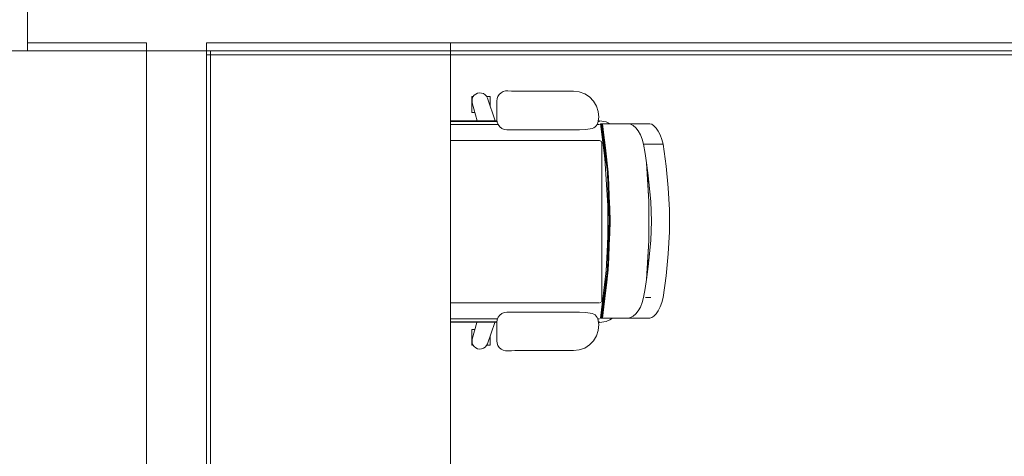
# Model space of a CAD drawing. Header units: millimetres. Extents: x 2 to 902, y -447 to 199.
# Tile 1037 of 1056: x 77.57 to 82.49, y 173.89 to 176.07. Entities that reach past the tile are written whole.
import ezdxf

# ---------------------------------------------------------------- set-up
doc = ezdxf.new("R2010")
doc.units = ezdxf.units.MM
doc.header["$MEASUREMENT"] = 0
for name, color, linetype, lineweight in [('IFC-Elemento de mobília-Contorno', 152, 'Continuous', 5), ('IFC-Laje-Contorno', 134, 'Continuous', 5), ('IFC-Parede padrão-Contorno', 44, 'Continuous', 5), ('IFC-Porta-Contorno', 142, 'Continuous', 5)]:
    doc.layers.add(name, color=color, linetype=linetype, lineweight=lineweight)

msp = doc.modelspace()

# ---------------------------------------------------------------- linework, layer by layer
at = {"layer": 'IFC-Elemento de mobília-Contorno', "color": 7, "lineweight": 5}
for p, q in [((79.8356, 175.6868), (79.8416, 175.6949)), ((79.8356, 175.6868), (79.8416, 175.6949)), ((79.8416, 175.6949), (79.8494, 175.7013)), ((79.8416, 175.6949), (79.8494, 175.7013)), ((79.8494, 175.7013), (79.8586, 175.7055)), ((79.8494, 175.7013), (79.8586, 175.7055)), ((79.8586, 175.7055), (79.8685, 175.7072)), ((79.8586, 175.7055), (79.8685, 175.7072)), ((79.8685, 175.7072), (79.8786, 175.7063)), ((79.8685, 175.7072), (79.8786, 175.7063)), ((79.8786, 175.7063), (79.8881, 175.703)), ((79.8786, 175.7063), (79.8881, 175.703)), ((79.8881, 175.703), (79.8964, 175.6973)), ((79.8881, 175.703), (79.8964, 175.6973)), ((79.8964, 175.6973), (79.9031, 175.6897)), ((79.8964, 175.6973), (79.9031, 175.6897)), ((79.9599, 175.6895), (79.9667, 175.6995)), ((79.9599, 175.6895), (79.9667, 175.6995)), ((79.9667, 175.6995), (79.9757, 175.7077)), ((79.9667, 175.6995), (79.9757, 175.7077)), ((79.9757, 175.7077), (79.9863, 175.7134)), ((79.9757, 175.7077), (79.9863, 175.7134)), ((79.9863, 175.7134), (79.998, 175.7165)), ((79.9863, 175.7134), (79.998, 175.7165)), ((79.998, 175.7165), (80.0101, 175.7167)), ((79.998, 175.7165), (80.0101, 175.7167)), ((80.0101, 175.7167), (80.0277, 175.7154)), ((80.0101, 175.7167), (80.0277, 175.7154)), ((80.0277, 175.7154), (80.0454, 175.7149)), ((80.0277, 175.7154), (80.0454, 175.7149)), ((80.0454, 175.7149), (80.3385, 175.7149)), ((80.0454, 175.7149), (80.3385, 175.7149)), ((80.3385, 175.7149), (80.367, 175.7117)), ((80.3385, 175.7149), (80.367, 175.7117)), ((80.367, 175.7117), (80.394, 175.702)), ((80.367, 175.7117), (80.394, 175.702)), ((80.394, 175.702), (80.4181, 175.6864)), ((80.394, 175.702), (80.4181, 175.6864)), ((79.8291, 175.6884), (79.8306, 175.6884)), ((79.8291, 175.6091), (79.8291, 175.6884)), ((79.8291, 175.6884), (79.8306, 175.6884)), ((79.8291, 175.6091), (79.8291, 175.6884)), ((79.8306, 175.6884), (79.8352, 175.6884)), ((79.8306, 175.6884), (79.8352, 175.6884)), ((79.8307, 175.6674), (79.8319, 175.6774)), ((79.8307, 175.6674), (79.8319, 175.6774)), ((79.8307, 175.6674), (79.8321, 175.6574)), ((79.8307, 175.6674), (79.8321, 175.6574)), ((79.8319, 175.6774), (79.8356, 175.6868)), ((79.8319, 175.6774), (79.8356, 175.6868)), ((79.8321, 175.6574), (79.8566, 175.5668)), ((79.8321, 175.6574), (79.8566, 175.5668)), ((79.8352, 175.6884), (79.8368, 175.6884)), ((79.8352, 175.6884), (79.8368, 175.6884)), ((79.9031, 175.6897), (79.9076, 175.6807)), ((79.9031, 175.6897), (79.9076, 175.6807)), ((79.9037, 175.6884), (79.9073, 175.6884)), ((79.9037, 175.6884), (79.9073, 175.6884)), ((79.9073, 175.6884), (79.9146, 175.6884)), ((79.9073, 175.6884), (79.9146, 175.6884)), ((79.9076, 175.6807), (79.9471, 175.5666)), ((79.9076, 175.6807), (79.9471, 175.5666)), ((79.9146, 175.6884), (79.9192, 175.6884)), ((79.9146, 175.6884), (79.9192, 175.6884)), ((79.9192, 175.6884), (79.9208, 175.6884)), ((79.9192, 175.6884), (79.9208, 175.6884)), ((79.9208, 175.6426), (79.9208, 175.6884)), ((79.9208, 175.6426), (79.9208, 175.6884)), ((79.9542, 175.6662), (79.9557, 175.6782)), ((79.9542, 175.6662), (79.9557, 175.6782)), ((79.9542, 175.5737), (79.9542, 175.6662)), ((79.9542, 175.5737), (79.9542, 175.6662)), ((79.9557, 175.6782), (79.9599, 175.6895)), ((79.9557, 175.6782), (79.9599, 175.6895)), ((80.4181, 175.6864), (80.438, 175.6658)), ((80.4181, 175.6864), (80.438, 175.6658)), ((80.438, 175.6658), (80.4527, 175.6412)), ((80.438, 175.6658), (80.4527, 175.6412)), ((79.8291, 175.6091), (79.8306, 175.6091)), ((79.8291, 175.6091), (79.8306, 175.6091)), ((79.8306, 175.6091), (79.8352, 175.6091)), ((79.8306, 175.6091), (79.8352, 175.6091)), ((79.8352, 175.6091), (79.8425, 175.6091)), ((79.8352, 175.6091), (79.8425, 175.6091)), ((79.8425, 175.6091), (79.8451, 175.6091)), ((79.8425, 175.6091), (79.8451, 175.6091)), ((80.4527, 175.6412), (80.4614, 175.6139)), ((80.4527, 175.6412), (80.4614, 175.6139)), ((80.4614, 175.6139), (80.4637, 175.5854)), ((80.4614, 175.6139), (80.4637, 175.5854)), ((79.7238, 175.5673), (79.9552, 175.5665)), ((79.7238, 175.5673), (79.9552, 175.5665)), ((79.7238, 175.5638), (79.9555, 175.5638)), ((79.7238, 175.5483), (79.9201, 175.5483)), ((79.8489, 175.5483), (79.961, 175.5483)), ((79.9201, 175.5483), (79.961, 175.5483)), ((79.9542, 175.5737), (79.956, 175.5605)), ((79.9542, 175.5737), (79.956, 175.5605)), ((79.956, 175.5605), (79.961, 175.5483)), ((79.956, 175.5605), (79.961, 175.5483)), ((79.961, 175.5483), (79.9691, 175.5377)), ((79.961, 175.5483), (79.9691, 175.5377)), ((80.4518, 175.5424), (80.4564, 175.5493)), ((80.4518, 175.5424), (80.4564, 175.5493)), ((80.4557, 175.5483), (80.4682, 175.5483)), ((80.4564, 175.5493), (80.4594, 175.557)), ((80.4564, 175.5493), (80.4594, 175.557)), ((80.4594, 175.557), (80.4637, 175.5854)), ((80.4594, 175.557), (80.4637, 175.5854)), ((80.4605, 175.5638), (80.4682, 175.5638)), ((80.461, 175.5674), (80.4682, 175.5674)), ((80.461, 175.5674), (80.4682, 175.5674)), ((80.4682, 175.5674), (80.5009, 175.5622)), ((80.4682, 175.5674), (80.5009, 175.5622)), ((80.472, 175.5526), (80.4734, 175.5526)), ((80.472, 175.5526), (80.4951, 175.3787)), ((80.472, 175.5526), (80.4951, 175.3787)), ((80.472, 175.5526), (80.4734, 175.5526)), ((80.4734, 175.5526), (80.4781, 175.5526)), ((80.4734, 175.5526), (80.4781, 175.5526)), ((80.4781, 175.5526), (80.4815, 175.5526)), ((80.4781, 175.5526), (80.4834, 175.5086)), ((80.4781, 175.5526), (80.4815, 175.5526)), ((80.4781, 175.5526), (80.4887, 175.4647)), ((80.4781, 175.5526), (80.4928, 175.4299)), ((80.4815, 175.5526), (80.4819, 175.5526)), ((80.4815, 175.5526), (80.4819, 175.5526)), ((80.4819, 175.5526), (80.4825, 175.5526)), ((80.4819, 175.5526), (80.4878, 175.5086)), ((80.4819, 175.5526), (80.4878, 175.5086)), ((80.4819, 175.5526), (80.4825, 175.5526)), ((80.4825, 175.5526), (80.4836, 175.5526)), ((80.4825, 175.5526), (80.5114, 175.3108)), ((80.4825, 175.5526), (80.4878, 175.5086)), ((80.4825, 175.5526), (80.4836, 175.5526)), ((80.4836, 175.5526), (80.4905, 175.5526)), ((80.4836, 175.5526), (80.4905, 175.5526)), ((80.4905, 175.5526), (80.5032, 175.5526)), ((80.4905, 175.5526), (80.5032, 175.5526)), ((80.5009, 175.5622), (80.5216, 175.5526)), ((80.5009, 175.5622), (80.5216, 175.5526)), ((80.5032, 175.5526), (80.5217, 175.5526)), ((80.5032, 175.5526), (80.5217, 175.5526)), ((80.5089, 175.5557), (80.5135, 175.5526)), ((80.5089, 175.5557), (80.5135, 175.5526)), ((80.5216, 175.5526), (80.5459, 175.5526)), ((80.5216, 175.5526), (80.5459, 175.5526)), ((80.5459, 175.5526), (80.5756, 175.5526)), ((80.5459, 175.5526), (80.5756, 175.5526)), ((80.5756, 175.5526), (80.6107, 175.5526)), ((80.5756, 175.5526), (80.6107, 175.5526)), ((80.6107, 175.5526), (80.6229, 175.5502)), ((80.6107, 175.5526), (80.7187, 175.5526)), ((80.6107, 175.5526), (80.6229, 175.5502)), ((80.6107, 175.5526), (80.7187, 175.5526)), ((80.6229, 175.5502), (80.6357, 175.5432)), ((80.6229, 175.5502), (80.6357, 175.5432)), ((80.7187, 175.5526), (80.729, 175.5501)), ((80.7187, 175.5526), (80.729, 175.5501)), ((80.729, 175.5501), (80.74, 175.543)), ((80.729, 175.5501), (80.74, 175.543)), ((79.9691, 175.5377), (79.9796, 175.5297)), ((79.9691, 175.5377), (79.9796, 175.5297)), ((79.9796, 175.5297), (79.9919, 175.5246)), ((79.9796, 175.5297), (79.9919, 175.5246)), ((79.9919, 175.5246), (80.005, 175.5229)), ((79.9919, 175.5246), (80.005, 175.5229)), ((80.005, 175.5229), (80.3672, 175.5229)), ((80.005, 175.5229), (80.3672, 175.5229)), ((80.3672, 175.5229), (80.3992, 175.5246)), ((80.3672, 175.5229), (80.3992, 175.5246)), ((80.3992, 175.5246), (80.4308, 175.5297)), ((80.3992, 175.5246), (80.4308, 175.5297)), ((80.4308, 175.5297), (80.4387, 175.5324)), ((80.4308, 175.5297), (80.4387, 175.5324)), ((80.4387, 175.5324), (80.4458, 175.5367)), ((80.4387, 175.5324), (80.4458, 175.5367)), ((80.4458, 175.5367), (80.4518, 175.5424)), ((80.4458, 175.5367), (80.4518, 175.5424)), ((80.4834, 175.5086), (80.4887, 175.4647)), ((80.4834, 175.5086), (80.4928, 175.4299)), ((80.4834, 175.5086), (80.4887, 175.4647)), ((80.4878, 175.5086), (80.4924, 175.4702)), ((80.4878, 175.5086), (80.4924, 175.4702)), ((80.6357, 175.5432), (80.6486, 175.5319)), ((80.6357, 175.5432), (80.6486, 175.5319)), ((80.6486, 175.5319), (80.661, 175.5166)), ((80.6486, 175.5319), (80.661, 175.5166)), ((80.661, 175.5166), (80.6723, 175.4975)), ((80.661, 175.5166), (80.6723, 175.4975)), ((80.6723, 175.4975), (80.6816, 175.4751)), ((80.6723, 175.4975), (80.6816, 175.4751)), ((80.74, 175.543), (80.751, 175.5315)), ((80.74, 175.543), (80.751, 175.5315)), ((80.751, 175.5315), (80.7617, 175.516)), ((80.751, 175.5315), (80.7617, 175.516)), ((80.7617, 175.516), (80.7714, 175.4969)), ((80.7617, 175.516), (80.7714, 175.4969)), ((80.7714, 175.4969), (80.7795, 175.4746)), ((80.7714, 175.4969), (80.7795, 175.4746)), ((79.7238, 175.469), (80.4682, 175.469)), ((80.4682, 175.469), (80.4739, 175.4666)), ((80.4682, 175.469), (80.4716, 175.4676)), ((80.4716, 175.4676), (80.4739, 175.4666)), ((80.4763, 175.4656), (80.4782, 175.4609)), ((80.4763, 175.4656), (80.4796, 175.4575)), ((80.4782, 175.4609), (80.4796, 175.4575)), ((80.4796, 174.6701), (80.4796, 175.4575)), ((80.4887, 175.4647), (80.4928, 175.4299)), ((80.4887, 175.4647), (80.4928, 175.4299)), ((80.4924, 175.4702), (80.497, 175.4317)), ((80.4924, 175.4702), (80.497, 175.4317)), ((80.6816, 175.4751), (80.6881, 175.45)), ((80.6816, 175.4751), (80.6881, 175.45)), ((80.6881, 175.45), (80.696, 175.4041)), ((80.6881, 175.45), (80.7234, 175.45)), ((80.6881, 175.45), (80.696, 175.4041)), ((80.6881, 175.45), (80.7852, 175.45)), ((80.7795, 175.4746), (80.7852, 175.45)), ((80.7795, 175.4746), (80.7852, 175.45)), ((80.7852, 175.45), (80.8009, 175.3416)), ((80.7852, 175.45), (80.8009, 175.3416)), ((80.4928, 175.4299), (80.5071, 175.3108)), ((80.4928, 175.4299), (80.4933, 175.4262)), ((80.4928, 175.4299), (80.5025, 175.3492)), ((80.4928, 175.4299), (80.4979, 175.3877)), ((80.4933, 175.4262), (80.5025, 175.3492)), ((80.4933, 175.4262), (80.4979, 175.3877)), ((80.4933, 175.4262), (80.4979, 175.3877)), ((80.497, 175.4317), (80.5042, 175.3712)), ((80.497, 175.4317), (80.5114, 175.3108)), ((80.696, 175.4041), (80.7029, 175.358)), ((80.696, 175.4041), (80.7029, 175.358)), ((80.4932, 175.3932), (80.4962, 175.3617)), ((80.4932, 175.3932), (80.4962, 175.3617)), ((80.4951, 175.3787), (80.5102, 175.1451)), ((80.4951, 175.3787), (80.5102, 175.1451)), ((80.4979, 175.3877), (80.5025, 175.3492)), ((80.4979, 175.3877), (80.5025, 175.3492)), ((80.5025, 175.3492), (80.5071, 175.3108)), ((80.5042, 175.3712), (80.5114, 175.3108)), ((80.7029, 175.358), (80.7109, 175.294)), ((80.7029, 175.358), (80.7074, 175.2819)), ((80.7029, 175.358), (80.7151, 175.2614)), ((80.7029, 175.358), (80.7109, 175.294)), ((80.7029, 175.358), (80.7144, 175.164)), ((80.5071, 175.3108), (80.5119, 175.1891)), ((80.5071, 175.3108), (80.5144, 175.1282)), ((80.5071, 175.3108), (80.5168, 175.0674)), ((80.5114, 175.3108), (80.5139, 175.2499)), ((80.5114, 175.3108), (80.5211, 175.0674)), ((80.8009, 175.3416), (80.8115, 175.2323)), ((80.8009, 175.3416), (80.8115, 175.2323)), ((80.7074, 175.2819), (80.7109, 175.2229)), ((80.7074, 175.2819), (80.7144, 175.164)), ((80.7074, 175.2819), (80.7109, 175.2229)), ((80.7109, 175.294), (80.7151, 175.2614)), ((80.7109, 175.294), (80.7151, 175.2614)), ((80.7151, 175.2614), (80.7194, 175.2128)), ((80.5139, 175.2499), (80.5163, 175.1891)), ((80.7109, 175.2229), (80.7144, 175.164)), ((80.7109, 175.2229), (80.7144, 175.164)), ((80.7194, 175.2128), (80.7237, 175.1643)), ((80.8115, 175.2323), (80.8169, 175.1224)), ((80.8115, 175.2323), (80.8169, 175.1224)), ((80.5119, 175.1891), (80.5144, 175.1282)), ((80.5119, 175.1891), (80.5144, 175.1282)), ((80.5163, 175.1891), (80.5187, 175.1282)), ((80.5163, 175.1891), (80.5211, 175.0674)), ((80.5163, 175.1891), (80.5187, 175.1282)), ((80.7144, 174.9696), (80.7144, 175.164)), ((80.7144, 175.0668), (80.7144, 175.164)), ((80.7237, 175.1643), (80.727, 175.0668)), ((80.7237, 175.1643), (80.727, 175.0668)), ((80.5099, 174.9816), (80.5102, 175.1451)), ((80.5099, 174.9816), (80.5102, 175.1451)), ((80.5144, 175.1282), (80.5168, 175.0674)), ((80.5187, 175.1282), (80.5211, 175.0674)), ((80.5187, 175.1282), (80.5211, 175.0674)), ((80.8169, 175.1224), (80.8169, 175.0124)), ((80.8169, 175.1224), (80.8169, 175.0124)), ((80.5071, 174.824), (80.5168, 175.0674)), ((80.5114, 174.824), (80.5211, 175.0674)), ((80.5119, 174.9457), (80.5168, 175.0674)), ((80.5144, 175.0065), (80.5168, 175.0674)), ((80.5187, 175.0065), (80.5211, 175.0674)), ((80.5187, 175.0065), (80.5211, 175.0674)), ((80.7144, 174.9696), (80.7144, 175.0668)), ((80.7237, 174.9693), (80.727, 175.0668)), ((80.7237, 174.9693), (80.727, 175.0668)), ((80.5119, 174.9457), (80.5144, 175.0065)), ((80.5163, 174.9457), (80.5187, 175.0065)), ((80.5163, 174.9457), (80.5187, 175.0065)), ((80.8115, 174.9026), (80.8169, 175.0124)), ((80.8115, 174.9026), (80.8169, 175.0124)), ((80.5009, 174.8185), (80.5099, 174.9816)), ((80.5009, 174.8185), (80.5099, 174.9816)), ((80.5085, 174.9568), (80.5099, 174.9875)), ((80.5085, 174.9568), (80.5099, 174.9875)), ((80.7028, 174.7756), (80.7144, 174.9696)), ((80.7073, 174.8516), (80.7144, 174.9696)), ((80.7073, 174.8516), (80.7144, 174.9696)), ((80.7108, 174.9106), (80.7144, 174.9696)), ((80.7108, 174.9106), (80.7144, 174.9696)), ((80.715, 174.8722), (80.7237, 174.9693)), ((80.7193, 174.9207), (80.7237, 174.9693)), ((80.7193, 174.9207), (80.7237, 174.9693)), ((80.5095, 174.8849), (80.5119, 174.9457)), ((80.5139, 174.8849), (80.5163, 174.9457)), ((80.5139, 174.8849), (80.5163, 174.9457)), ((80.7028, 174.7756), (80.7108, 174.9106)), ((80.7073, 174.8516), (80.7108, 174.9106)), ((80.715, 174.8722), (80.7193, 174.9207)), ((80.715, 174.8722), (80.7193, 174.9207)), ((80.5071, 174.824), (80.5095, 174.8849)), ((80.5114, 174.824), (80.5139, 174.8849)), ((80.5114, 174.824), (80.5139, 174.8849)), ((80.7109, 174.8395), (80.715, 174.8722)), ((80.7109, 174.8395), (80.715, 174.8722)), ((80.8009, 174.7932), (80.8115, 174.9026)), ((80.8009, 174.7932), (80.8115, 174.9026)), ((80.472, 174.5822), (80.5009, 174.8185)), ((80.472, 174.5822), (80.5009, 174.8185)), ((80.4781, 174.5822), (80.5071, 174.824)), ((80.4825, 174.5822), (80.5114, 174.824)), ((80.4834, 174.6261), (80.5071, 174.824)), ((80.488, 174.6646), (80.5071, 174.824)), ((80.4926, 174.7031), (80.5071, 174.824)), ((80.4991, 174.8037), (80.5022, 174.842)), ((80.4991, 174.8037), (80.5022, 174.842)), ((80.4999, 174.7636), (80.5071, 174.824)), ((80.5022, 174.7471), (80.5114, 174.824)), ((80.5068, 174.7855), (80.5118, 174.8328)), ((80.5068, 174.7855), (80.5118, 174.8328)), ((80.5068, 174.7855), (80.5114, 174.824)), ((80.7028, 174.7756), (80.7073, 174.8516)), ((80.7028, 174.7756), (80.7109, 174.8395)), ((80.7028, 174.7756), (80.7109, 174.8395)), ((80.4825, 174.5822), (80.5068, 174.7855)), ((80.4926, 174.7031), (80.4999, 174.7636)), ((80.4926, 174.7031), (80.4999, 174.7636)), ((80.5022, 174.7471), (80.5068, 174.7855)), ((80.6959, 174.7301), (80.7028, 174.7756)), ((80.6959, 174.7301), (80.7028, 174.7756)), ((80.7852, 174.6848), (80.8009, 174.7932)), ((80.7852, 174.6848), (80.8009, 174.7932)), ((80.4878, 174.6261), (80.5022, 174.7471)), ((80.4976, 174.7086), (80.5022, 174.7471)), ((80.4976, 174.7086), (80.5008, 174.7353)), ((80.6881, 174.6848), (80.6959, 174.7301)), ((80.6881, 174.6848), (80.6959, 174.7301)), ((80.4716, 174.6601), (80.4763, 174.662)), ((80.4773, 174.6643), (80.4796, 174.6701)), ((80.4773, 174.6643), (80.4782, 174.6667)), ((80.4782, 174.6667), (80.4796, 174.6701)), ((80.4825, 174.5822), (80.4976, 174.7086)), ((80.4825, 174.5822), (80.493, 174.6701)), ((80.4834, 174.6261), (80.488, 174.6646)), ((80.4834, 174.6261), (80.488, 174.6646)), ((80.4878, 174.6261), (80.4976, 174.7086)), ((80.4878, 174.6261), (80.493, 174.6701)), ((80.488, 174.6646), (80.4926, 174.7031)), ((80.493, 174.6701), (80.4976, 174.7086)), ((80.493, 174.6701), (80.4976, 174.7086)), ((80.6816, 174.6597), (80.6881, 174.6848)), ((80.6816, 174.6597), (80.6881, 174.6848)), ((80.697, 174.6848), (80.7235, 174.6848)), ((80.7795, 174.6602), (80.7852, 174.6848)), ((80.7795, 174.6602), (80.7852, 174.6848)), ((79.7238, 174.6586), (80.4682, 174.6586)), ((79.9919, 174.6102), (80.005, 174.6119)), ((79.9919, 174.6102), (80.005, 174.6119)), ((80.005, 174.6119), (80.3672, 174.6119)), ((80.005, 174.6119), (80.3672, 174.6119)), ((80.3672, 174.6119), (80.3992, 174.6102)), ((80.3672, 174.6119), (80.3992, 174.6102)), ((80.4781, 174.5822), (80.4834, 174.6261)), ((80.4781, 174.5822), (80.4834, 174.6261)), ((80.482, 174.5822), (80.4878, 174.6261)), ((80.482, 174.5822), (80.4878, 174.6261)), ((80.4825, 174.5822), (80.4878, 174.6263)), ((80.4825, 174.5822), (80.4878, 174.6261)), ((80.6486, 174.6029), (80.661, 174.6182)), ((80.6486, 174.6029), (80.661, 174.6182)), ((80.661, 174.6182), (80.6723, 174.6373)), ((80.661, 174.6182), (80.6723, 174.6373)), ((80.6723, 174.6373), (80.6816, 174.6597)), ((80.6723, 174.6373), (80.6816, 174.6597)), ((80.751, 174.6032), (80.7617, 174.6187)), ((80.751, 174.6032), (80.7617, 174.6187)), ((80.7617, 174.6187), (80.7714, 174.6379)), ((80.7617, 174.6187), (80.7714, 174.6379)), ((80.7714, 174.6379), (80.7795, 174.6602)), ((80.7714, 174.6379), (80.7795, 174.6602)), ((79.7238, 174.5793), (79.9548, 174.5793)), ((79.7238, 174.5638), (79.9546, 174.5638)), ((79.8489, 174.5793), (79.9581, 174.5793)), ((79.9542, 174.5611), (79.956, 174.5743)), ((79.9542, 174.5611), (79.956, 174.5743)), ((79.9548, 174.5793), (79.9581, 174.5793)), ((79.9548, 174.5793), (79.9581, 174.5793)), ((79.956, 174.5743), (79.961, 174.5865)), ((79.956, 174.5743), (79.961, 174.5865)), ((79.961, 174.5865), (79.9691, 174.597)), ((79.961, 174.5865), (79.9691, 174.597)), ((79.9691, 174.597), (79.9796, 174.6051)), ((79.9691, 174.597), (79.9796, 174.6051)), ((79.9796, 174.6051), (79.9919, 174.6102)), ((79.9796, 174.6051), (79.9919, 174.6102)), ((80.3992, 174.6102), (80.4308, 174.6051)), ((80.3992, 174.6102), (80.4308, 174.6051)), ((80.4308, 174.6051), (80.4387, 174.6024)), ((80.4308, 174.6051), (80.4387, 174.6024)), ((80.4387, 174.6024), (80.4458, 174.5981)), ((80.4387, 174.6024), (80.4458, 174.5981)), ((80.4458, 174.5981), (80.4518, 174.5924)), ((80.4458, 174.5981), (80.4518, 174.5924)), ((80.4518, 174.5924), (80.4564, 174.5855)), ((80.4518, 174.5924), (80.4564, 174.5855)), ((80.4564, 174.5855), (80.4594, 174.5778)), ((80.4564, 174.5855), (80.4594, 174.5778)), ((80.4588, 174.5793), (80.4682, 174.5793)), ((80.4594, 174.5778), (80.4637, 174.5494)), ((80.4594, 174.5778), (80.4637, 174.5494)), ((80.4615, 174.5638), (80.4682, 174.5638)), ((80.4682, 174.5602), (80.5009, 174.5654)), ((80.4682, 174.5602), (80.5009, 174.5654)), ((80.472, 174.5822), (80.4734, 174.5822)), ((80.472, 174.5822), (80.4734, 174.5822)), ((80.4734, 174.5822), (80.4781, 174.5822)), ((80.4734, 174.5822), (80.4781, 174.5822)), ((80.4781, 174.5822), (80.4815, 174.5822)), ((80.4781, 174.5822), (80.4815, 174.5822)), ((80.4815, 174.5822), (80.482, 174.5822)), ((80.4815, 174.5822), (80.482, 174.5822)), ((80.482, 174.5822), (80.4825, 174.5822)), ((80.482, 174.5822), (80.4825, 174.5822)), ((80.4825, 174.5822), (80.4836, 174.5822)), ((80.4825, 174.5822), (80.4836, 174.5822)), ((80.4836, 174.5822), (80.4905, 174.5822)), ((80.4836, 174.5822), (80.4905, 174.5822)), ((80.4905, 174.5822), (80.5032, 174.5822)), ((80.4905, 174.5822), (80.5032, 174.5822)), ((80.5009, 174.5654), (80.52, 174.5732)), ((80.5009, 174.5654), (80.52, 174.5732)), ((80.5032, 174.5822), (80.5217, 174.5822)), ((80.5032, 174.5822), (80.5217, 174.5822)), ((80.52, 174.5732), (80.5328, 174.5822)), ((80.52, 174.5732), (80.5328, 174.5822)), ((80.5217, 174.5822), (80.5459, 174.5822)), ((80.5217, 174.5822), (80.5459, 174.5822)), ((80.5459, 174.5822), (80.5756, 174.5822)), ((80.5459, 174.5822), (80.5756, 174.5822)), ((80.5756, 174.5822), (80.6107, 174.5822)), ((80.5756, 174.5822), (80.6107, 174.5822)), ((80.6107, 174.5822), (80.6229, 174.5846)), ((80.6107, 174.5822), (80.6229, 174.5846)), ((80.6107, 174.5822), (80.7187, 174.5822)), ((80.6107, 174.5822), (80.7187, 174.5822)), ((80.6229, 174.5846), (80.6357, 174.5916)), ((80.6229, 174.5846), (80.6357, 174.5916)), ((80.6357, 174.5916), (80.6486, 174.6029)), ((80.6357, 174.5916), (80.6486, 174.6029)), ((80.7187, 174.5822), (80.729, 174.5846)), ((80.7187, 174.5822), (80.729, 174.5846)), ((80.729, 174.5846), (80.7399, 174.5918)), ((80.729, 174.5846), (80.7399, 174.5918)), ((80.7399, 174.5918), (80.751, 174.6032)), ((80.7399, 174.5918), (80.751, 174.6032)), ((79.7238, 174.5603), (79.9542, 174.5611)), ((79.7238, 174.5603), (79.9542, 174.5611)), ((79.8291, 174.4464), (79.8291, 174.5257)), ((79.8291, 174.5257), (79.8306, 174.5257)), ((79.8291, 174.4464), (79.8291, 174.5257)), ((79.8291, 174.5257), (79.8306, 174.5257)), ((79.8306, 174.5257), (79.8352, 174.5257)), ((79.8306, 174.5257), (79.8352, 174.5257)), ((79.8321, 174.4774), (79.8546, 174.5608)), ((79.8321, 174.4774), (79.8546, 174.5608)), ((79.8352, 174.5257), (79.8425, 174.5257)), ((79.8352, 174.5257), (79.8425, 174.5257)), ((79.8425, 174.5257), (79.8451, 174.5257)), ((79.8425, 174.5257), (79.8451, 174.5257)), ((79.9076, 174.4541), (79.9447, 174.561)), ((79.9076, 174.4541), (79.9447, 174.561)), ((79.9542, 174.4686), (79.9542, 174.5611)), ((79.9542, 174.4686), (79.9542, 174.5611)), ((80.4527, 174.4935), (80.4614, 174.5209)), ((80.4527, 174.4935), (80.4614, 174.5209)), ((80.4614, 174.5209), (80.4637, 174.5494)), ((80.4614, 174.5209), (80.4637, 174.5494)), ((80.4621, 174.5602), (80.4682, 174.5602)), ((80.4621, 174.5602), (80.4682, 174.5602)), ((79.8307, 174.4674), (79.8321, 174.4774)), ((79.8307, 174.4674), (79.8321, 174.4774)), ((79.8307, 174.4674), (79.8319, 174.4574)), ((79.8307, 174.4674), (79.8319, 174.4574)), ((79.9208, 174.4464), (79.9208, 174.4922)), ((79.9208, 174.4464), (79.9208, 174.4922)), ((79.9542, 174.4686), (79.9557, 174.4566)), ((79.9542, 174.4686), (79.9557, 174.4566)), ((80.4181, 174.4483), (80.438, 174.4689)), ((80.4181, 174.4483), (80.438, 174.4689)), ((80.438, 174.4689), (80.4527, 174.4935)), ((80.438, 174.4689), (80.4527, 174.4935)), ((79.8291, 174.4464), (79.8306, 174.4464)), ((79.8291, 174.4464), (79.8306, 174.4464)), ((79.8306, 174.4464), (79.8352, 174.4464)), ((79.8306, 174.4464), (79.8352, 174.4464)), ((79.8319, 174.4574), (79.8356, 174.448)), ((79.8319, 174.4574), (79.8356, 174.448)), ((79.8352, 174.4464), (79.8368, 174.4464)), ((79.8352, 174.4464), (79.8368, 174.4464)), ((79.8356, 174.448), (79.8416, 174.4399)), ((79.8356, 174.448), (79.8416, 174.4399)), ((79.8416, 174.4399), (79.8494, 174.4335)), ((79.8416, 174.4399), (79.8494, 174.4335)), ((79.8494, 174.4335), (79.8586, 174.4293)), ((79.8494, 174.4335), (79.8586, 174.4293)), ((79.8586, 174.4293), (79.8685, 174.4276)), ((79.8586, 174.4293), (79.8685, 174.4276)), ((79.8685, 174.4276), (79.8786, 174.4285)), ((79.8685, 174.4276), (79.8786, 174.4285)), ((79.8786, 174.4285), (79.8881, 174.4318)), ((79.8786, 174.4285), (79.8881, 174.4318)), ((79.8881, 174.4318), (79.8964, 174.4375)), ((79.8881, 174.4318), (79.8964, 174.4375)), ((79.8964, 174.4375), (79.9031, 174.4451)), ((79.8964, 174.4375), (79.9031, 174.4451)), ((79.9031, 174.4451), (79.9076, 174.4541)), ((79.9031, 174.4451), (79.9076, 174.4541)), ((79.9037, 174.4464), (79.9073, 174.4464)), ((79.9037, 174.4464), (79.9073, 174.4464)), ((79.9073, 174.4464), (79.9146, 174.4464)), ((79.9073, 174.4464), (79.9146, 174.4464)), ((79.9146, 174.4464), (79.9192, 174.4464)), ((79.9146, 174.4464), (79.9192, 174.4464)), ((79.9192, 174.4464), (79.9208, 174.4464)), ((79.9192, 174.4464), (79.9208, 174.4464)), ((79.9557, 174.4566), (79.9599, 174.4453)), ((79.9557, 174.4566), (79.9599, 174.4453)), ((79.9599, 174.4453), (79.9667, 174.4352)), ((79.9599, 174.4453), (79.9667, 174.4352)), ((79.9667, 174.4352), (79.9757, 174.4271)), ((79.9667, 174.4352), (79.9757, 174.4271)), ((79.9757, 174.4271), (79.9863, 174.4214)), ((79.9757, 174.4271), (79.9863, 174.4214)), ((79.9863, 174.4214), (79.998, 174.4183)), ((79.9863, 174.4214), (79.998, 174.4183)), ((79.998, 174.4183), (80.0101, 174.4181)), ((79.998, 174.4183), (80.0101, 174.4181)), ((80.0101, 174.4181), (80.0277, 174.4194)), ((80.0101, 174.4181), (80.0277, 174.4194)), ((80.0277, 174.4194), (80.0454, 174.4198)), ((80.0277, 174.4194), (80.0454, 174.4198)), ((80.0454, 174.4198), (80.3385, 174.4198)), ((80.0454, 174.4198), (80.3385, 174.4198)), ((80.3385, 174.4198), (80.367, 174.4231)), ((80.3385, 174.4198), (80.367, 174.4231)), ((80.367, 174.4231), (80.394, 174.4328)), ((80.367, 174.4231), (80.394, 174.4328)), ((80.394, 174.4328), (80.4181, 174.4483)), ((80.394, 174.4328), (80.4181, 174.4483))]:
    msp.add_line(p, q, dxfattribs=at)
at = {"layer": 'IFC-Laje-Contorno', "color": 7, "lineweight": 5}
for p, q in [((77.6088, 175.9574), (78.2038, 175.9574)), ((78.2038, 158.2674), (78.2038, 175.9574)), ((78.5038, 175.9574), (79.7238, 175.9574)), ((78.5038, 160.8644), (78.5038, 175.9574)), ((78.5038, 175.9574), (85.3038, 175.9574)), ((79.7238, 160.8644), (79.7238, 175.9574)), ((75.5238, 175.9174), (78.2038, 175.9174)), ((79.7238, 160.8644), (79.7238, 175.8974))]:
    msp.add_line(p, q, dxfattribs=at)
at = {"layer": 'IFC-Parede padrão-Contorno', "color": 7, "lineweight": 5}
for p, q in [((77.6088, 175.9174), (77.6088, 176.1882)), ((77.6088, 175.9174), (82.408, 175.9174)), ((78.2038, 169.9302), (78.2038, 175.9174)), ((78.5038, 163.943), (78.5038, 175.9174)), ((78.5038, 175.8974), (83.501, 175.8974)), ((78.5238, 171.8369), (78.5238, 175.9174)), ((80.3066, 175.9174), (85.3038, 175.9174))]:
    msp.add_line(p, q, dxfattribs=at)
at = {"layer": 'IFC-Porta-Contorno', "color": 7, "lineweight": 5}
for p, q in [((77.6088, 175.9465), (77.6088, 176.2174)), ((77.6088, 175.9174), (77.6088, 175.9465)), ((77.5538, 175.9174), (77.6088, 175.9174))]:
    msp.add_line(p, q, dxfattribs=at)

doc.saveas('drawing.dxf')
